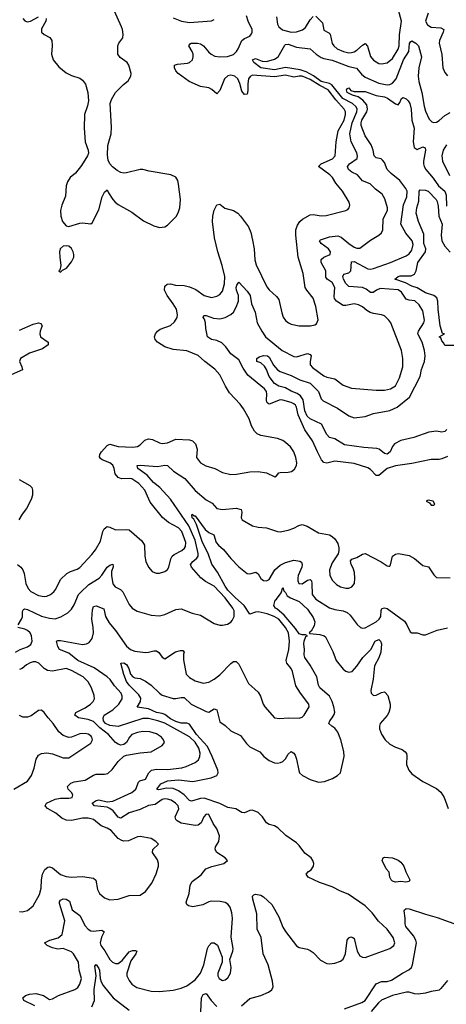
# Model space of a CAD drawing. Header units: inches. Extents: x 1682530 to 1839546, y 640742 to 791647.
# Tile 329 of 656: x 1716132 to 1719241, y 722022 to 729202. Entities that reach past the tile are written whole.
import ezdxf

# ---------------------------------------------------------------- set-up
doc = ezdxf.new("R2010")
doc.units = ezdxf.units.IN
doc.header["$MEASUREMENT"] = 0
doc.layers.add('B7712', color=7, linetype='Continuous')

msp = doc.modelspace()

# ---------------------------------------------------------------- linework, layer by layer
at = {"layer": 'B7712', "color": 5}
for points, elevation in [([(1716324.3, 729210), (1716323.2, 729190), (1716290, 729134.7), (1716290, 729116), (1716291.2, 729110), (1716310, 729092.9), (1716352.5, 729072.5), (1716366.4, 729050), (1716369, 729011), (1716362.6, 728950), (1716376.1, 728910), (1716417.9, 728857.9), (1716470, 728814.6), (1716510, 728794), (1716570, 728774.9), (1716590, 728761.1), (1716610.8, 728730.8), (1716628.7, 728671.3), (1716633.7, 728610), (1716626.1, 728573.9), (1716604.2, 728510), (1716602.6, 728410), (1716610, 728312), (1716630.6, 728250), (1716632.8, 728227.2), (1716627.3, 728210), (1716582.3, 728137.7), (1716538.6, 728081.5), (1716501, 728050), (1716479.8, 728020.2), (1716471, 727990), (1716465.1, 727914.9), (1716438.7, 727850), (1716430.4, 727810), (1716432.7, 727770), (1716443.8, 727730), (1716470, 727699.1), (1716490, 727694), (1716570, 727718.8), (1716590, 727721), (1716650, 727712), (1716660.4, 727719.6), (1716710, 727816), (1716732.3, 727910), (1716750, 727944.7), (1716770, 727962), (1716778.8, 727938.8), (1716810.6, 727890), (1716827.3, 727870), (1716850, 727853.4), (1716950, 727797), (1717035.4, 727735.4), (1717110, 727699.6), (1717150, 727685.7), (1717190, 727690.3), (1717210, 727702.4), (1717273.3, 727766.7), (1717287.6, 727792.4), (1717299.5, 727830), (1717303.9, 727890), (1717290, 728002), (1717283.5, 728030), (1717270, 728052.8), (1717234, 728070), (1717076.8, 728096.8), (1717030, 728109.6), (1717010, 728109.6), (1716910, 728084.5), (1716890, 728082), (1716870, 728087), (1716841.7, 728101.7), (1716807.9, 728127.9), (1716789.7, 728149.7), (1716777.1, 728177.1), (1716772.5, 728212.5), (1716775.2, 728284.8), (1716797.6, 728370), (1716801, 728419), (1716791.6, 728590), (1716801.4, 728618.5), (1716829.7, 728670.3), (1716889.4, 728730), (1716923.3, 728756.7), (1716942.9, 728790), (1716944.7, 728810), (1716928.3, 728870), (1716915.1, 728890), (1716865, 728925), (1716848.3, 728950), (1716848, 729012.1), (1716854.3, 729030), (1716883.4, 729070), (1716886.8, 729093.3), (1716882.1, 729130), (1716874.5, 729150), (1716809.9, 729290)], 620), ([(1716116.3, 725230), (1716139.3, 725210), (1716154, 725190), (1716163.6, 725163.6), (1716177.7, 725090), (1716194.1, 725054.1), (1716212.3, 725032.3), (1716270, 725002.7), (1716310, 724996.1), (1716330, 724998.7), (1716357.7, 725010), (1716381.4, 725030), (1716396.5, 725050), (1716430, 725119.3), (1716475.7, 725164.3), (1716501.1, 725178.9), (1716550, 725194.2), (1716570, 725207.3), (1716658.3, 725301.7), (1716683.9, 725336.1), (1716720.5, 725399.5), (1716738.6, 725470), (1716747.9, 725490), (1716770, 725505.2), (1716790, 725500.8), (1716830, 725482), (1716910, 725484.9), (1716930, 725481.5), (1717022.4, 725402.4), (1717042.3, 725370), (1717044, 725290), (1717051.7, 725251.7), (1717070.3, 725210.3), (1717097.6, 725177.6), (1717126.9, 725166.9), (1717150, 725166.7), (1717190, 725177), (1717208.6, 725191.4), (1717219.7, 725210), (1717232.8, 725270), (1717242.3, 725290), (1717256.9, 725303.1), (1717313.7, 725330), (1717333, 725347), (1717339.4, 725360.6), (1717341.9, 725390), (1717313.1, 725470), (1717290, 725496.5), (1717215.4, 725535.4), (1717171.9, 725571.9), (1717083, 725683), (1717043, 725770), (1717000.8, 725820.8), (1716950, 725853.3), (1716930, 725857.1), (1716873.9, 725853.9), (1716850, 725863.7), (1716828.4, 725890), (1716821, 725930), (1716810, 725952.4), (1716790, 725970.5), (1716731.9, 725991.9), (1716720.9, 726000.9), (1716713.8, 726013.8), (1716716.4, 726030), (1716727.2, 726050), (1716770, 726095.6), (1716790, 726105.5), (1716850, 726088.9), (1716955.6, 726084.4), (1716991.3, 726090), (1717010, 726101.2), (1717044.6, 726135.4), (1717070, 726145.3), (1717100.4, 726140.4), (1717150, 726115.9), (1717170, 726111.1), (1717210, 726116), (1717270, 726141.7), (1717370, 726138.5), (1717391.7, 726131.7), (1717413, 726110), (1717424.9, 726070), (1717420.3, 726010), (1717450, 725970.3), (1717489.3, 725949.3), (1717553.4, 725930), (1717610, 725900.2), (1717670, 725886.3), (1717712.2, 725887.8), (1717810, 725904.9), (1717870, 725906.4), (1717930, 725897.3), (1717991.5, 725868.5), (1718004.7, 725875.3), (1718022, 725898), (1718030, 725900.7), (1718090, 725901.1), (1718113.1, 725906.9), (1718135.7, 725924.3), (1718148.4, 725950), (1718150.8, 725970), (1718145, 726010), (1718129, 726050), (1718106.2, 726086.2), (1718070, 726119.8), (1718050, 726132.1), (1718010, 726146.9), (1717890, 726169.7), (1717862.9, 726182.9), (1717842.3, 726202.3), (1717820.4, 726240.4), (1717803.9, 726290), (1717763.5, 726363.5), (1717738.2, 726398.2), (1717661.6, 726481.6), (1717631.8, 726530), (1717591.1, 726611.1), (1717554.1, 726654.1), (1717481.3, 726710), (1717434, 726754), (1717350, 726787.5), (1717250, 726796.1), (1717190, 726816.4), (1717135.4, 726850), (1717118.9, 726870), (1717115.4, 726890), (1717121.3, 726910), (1717136.2, 726930), (1717155.9, 726944.1), (1717230, 726971.7), (1717260.9, 726999.1), (1717279.7, 727030), (1717282.8, 727050), (1717274.6, 727090), (1717251.4, 727130), (1717207.1, 727190), (1717188.4, 727230), (1717190, 727257.3), (1717205.7, 727274.3), (1717230, 727275.2), (1717266.8, 727266.8), (1717330, 727263.1), (1717370, 727254.3), (1717415.3, 727235.3), (1717477.6, 727190), (1717530, 727175), (1717570, 727184.9), (1717590, 727198.6), (1717610, 727223.1), (1717625.2, 727274.8), (1717626.3, 727330), (1717607.5, 727410), (1717575.2, 727510), (1717552, 727610), (1717538, 727730), (1717540.2, 727770), (1717550, 727813.4), (1717570, 727850.7), (1717590, 727856.3), (1717627.8, 727827.8), (1717690, 727809.1), (1717722, 727790), (1717741.7, 727770), (1717799.7, 727690), (1717817.1, 727650), (1717830, 727594), (1717840.2, 727530), (1717845.4, 727450), (1717855, 727415), (1717934.1, 727254.1), (1717951.2, 727231.2), (1718004, 727184), (1718021.4, 727161.4), (1718043.2, 727063.2), (1718053.6, 727033.6), (1718070, 727008), (1718090.3, 726990.3), (1718110, 726980.3), (1718169.1, 726969.1), (1718251.3, 726968.7), (1718283.3, 726976.7), (1718295.1, 726984.9), (1718307.2, 727012.8), (1718290.8, 727110), (1718270.9, 727170), (1718224, 727230), (1718213.5, 727250), (1718199.2, 727350), (1718162.5, 727470), (1718145, 727630), (1718145.3, 727670), (1718157, 727703), (1718174.6, 727730), (1718193.5, 727746.5), (1718250, 727777.6), (1718270, 727781.6), (1718330, 727771.2), (1718366.9, 727773.1), (1718508, 727810), (1718522.7, 727817.3), (1718534, 727830), (1718537.2, 727850), (1718532.3, 727870), (1718485.7, 727950), (1718435.6, 728010), (1718411.7, 728050), (1718392.4, 728070), (1718309.7, 728130), (1718328.6, 728150), (1718413, 728187), (1718430.4, 728209.6), (1718439.6, 728310), (1718454.4, 728390), (1718497.1, 728470), (1718507.7, 728510), (1718506, 728530), (1718497.1, 728550), (1718436.8, 728616.8), (1718380.3, 728690), (1718320.6, 728720.6), (1718250, 728764.5), (1718190, 728788.9), (1718169.8, 728790.2), (1718130, 728782.2), (1718070, 728797.2), (1717990, 728786), (1717830, 728797.3), (1717812.2, 728787.8), (1717800.7, 728770), (1717794.2, 728734.2), (1717794.8, 728685.2), (1717790, 728658.4), (1717770, 728656.4), (1717750, 728680.5), (1717736, 728736), (1717720.8, 728770), (1717699.9, 728790), (1717670, 728797.9), (1717648.2, 728791.8), (1717625.8, 728770), (1717590, 728685.6), (1717570, 728660.5), (1717532.5, 728692.5), (1717510, 728704.9), (1717450, 728714.5), (1717367.9, 728750), (1717287.8, 728810), (1717270, 728829.6), (1717259.6, 728850), (1717259.3, 728870), (1717282.4, 728877.6), (1717355, 728885), (1717370, 728890.3), (1717391.8, 728908.2), (1717397.6, 728930), (1717396.8, 728950), (1717389.8, 728970), (1717363.8, 729010), (1717373.4, 729026.6), (1717380.9, 729030), (1717429, 729031), (1717450, 729026.3), (1717471.4, 729011.4), (1717507.4, 728967.4), (1717527.5, 728950), (1717555.4, 728935.4), (1717590, 728930.4), (1717646, 728934), (1717690, 728948.7), (1717711.5, 728970), (1717723.8, 728990), (1717751.3, 729048.7), (1717770, 729064.2), (1717810, 729081.8), (1717822.7, 729097.3), (1717827.3, 729110), (1717825.5, 729130), (1717796.4, 729190), (1717785, 729230)], 580), ([(1716155.4, 729210), (1716170, 729192.3), (1716186.2, 729186.2), (1716210, 729189.7), (1716270, 729223.4)], 620), ([(1717250, 729214.2), (1717310.4, 729190), (1717370, 729181), (1717530, 729193.7), (1717550, 729203.8)], 620), ([(1718002.8, 729222.8), (1718011.6, 729170), (1718021.4, 729150), (1718048.7, 729128.7), (1718110, 729110.6), (1718150, 729112.8), (1718193.5, 729126.5), (1718215.7, 729144.3), (1718250, 729201.5), (1718270, 729225.2)], 580), ([(1718290, 729226.3), (1718338.7, 729178.7), (1718350, 729126.3), (1718386.1, 729106.1), (1718395.7, 729095.8), (1718410, 729028.7), (1718421.2, 729010), (1718446.5, 728990), (1718491.5, 728968.5), (1718530, 728960.5), (1718550, 728961.9), (1718570, 728967.5), (1718590, 728980.1), (1718630, 729016.3), (1718650, 729027.9), (1718668.2, 729008.2), (1718690, 728933.4), (1718710, 728907.1), (1718750, 728882.3), (1718770, 728878.5), (1718810, 728885.8), (1718850, 728917.8), (1718890, 728986.2), (1718897.4, 729010), (1718901.4, 729090), (1718914.6, 729190), (1718893.4, 729270)], 580), ([(1719110.1, 729250), (1719090.3, 729190), (1719103.5, 729163.5), (1719130, 729147.5), (1719202, 729142), (1719222.3, 729130), (1719218.5, 729110), (1719192.5, 729050), (1719189.4, 729029.4), (1719207.7, 728947.7), (1719216.5, 728850), (1719230, 728816.3), (1719251.3, 728791.3)], 580), ([(1719250, 726017.3), (1719210, 725999.3), (1719190, 725995.8), (1719130, 725995.4), (1718990, 725964.5), (1718870, 725949.2), (1718810, 725929.1), (1718750, 725878), (1718730, 725878.9), (1718690, 725922.2), (1718670, 725935), (1718570, 725966.1), (1718430, 725981.3), (1718370, 725968.3), (1718350, 725972.8), (1718333, 725993), (1718301.8, 726050), (1718267.2, 726130), (1718211.4, 726211.4), (1718161.3, 726321.3), (1718150, 726375.1), (1718142.5, 726390), (1718130, 726401.7), (1718111.1, 726410), (1718050, 726427.9), (1718030, 726429.2), (1717950, 726397.6), (1717942.5, 726402.5), (1717933.9, 726413.9), (1717931, 726430), (1717934, 726470), (1717929.8, 726490), (1717915.3, 726510), (1717795.9, 726610), (1717761, 726661), (1717730, 726722.4), (1717670, 726764.8), (1717635.2, 726815.2), (1717605.4, 726845.4), (1717570, 726862.4), (1717529.6, 726870), (1717500.3, 726890), (1717488.6, 726950), (1717487.1, 726990), (1717478.3, 727018.3), (1717469.7, 727030), (1717475.3, 727044.7), (1717490, 727044.9), (1717545.1, 727025.1), (1717590, 727019.7), (1717630, 727030.2), (1717670, 727051.3), (1717690, 727069.1), (1717710, 727104.6), (1717726.4, 727150), (1717727.8, 727190), (1717712.5, 727230), (1717710.9, 727249.1), (1717715.2, 727264.8), (1717730, 727288), (1717790, 727222.7), (1717811.4, 727191.4), (1717821.7, 727130), (1717847.8, 727070), (1717863.2, 726990), (1717896, 726930), (1717923.8, 726890), (1718043.9, 726790), (1718130, 726745.1), (1718150, 726743.5), (1718230, 726766.8), (1718250, 726760.3), (1718256.3, 726750), (1718249.3, 726709.3), (1718250, 726684.9), (1718265.6, 726665.6), (1718350, 726603.5), (1718370, 726595.2), (1718430, 726582.7), (1718490, 726536.5), (1718550, 726514.6), (1718730, 726500.2), (1718790, 726500.7), (1718834, 726510), (1718870, 726531.7), (1718899.8, 726590), (1718924.6, 726670), (1718925.5, 726730), (1718914.4, 726790), (1718836.9, 726990), (1718823.6, 727010), (1718790, 727041.6), (1718769.7, 727049.7), (1718710, 727058.5), (1718686.6, 727066.6), (1718661.2, 727081.2), (1718630, 727108.4), (1718602, 727122), (1718570, 727130.8), (1718510, 727116.8), (1718490, 727118.5), (1718441.6, 727150), (1718427.4, 727167.4), (1718424.3, 727184.3), (1718429.9, 727250), (1718410, 727284.4), (1718373.1, 727310), (1718364.3, 727324.3), (1718363.4, 727370), (1718329.8, 727430.2), (1718330, 727453.1), (1718349.3, 727470.7), (1718395.1, 727490), (1718398.2, 727510), (1718382.4, 727530), (1718328.7, 727570), (1718317.4, 727590), (1718323.9, 727596.1), (1718390, 727618.1), (1718450, 727624.7), (1718474.8, 727614.8), (1718530, 727568.9), (1718570, 727542.3), (1718590, 727534.7), (1718610, 727536.1), (1718690, 727594.3), (1718750.8, 727629.2), (1718770, 727648.2), (1718779.2, 727670), (1718782.4, 727750), (1718813.1, 727810), (1718812.7, 727830), (1718794.2, 727894.2), (1718773, 727930), (1718725.1, 727965.1), (1718685.5, 728005.5), (1718630, 728026), (1718593.7, 728070), (1718552, 728090), (1718529.8, 728110), (1718521.2, 728130), (1718536.5, 728150), (1718590.8, 728189.2), (1718594.3, 728205.8), (1718590.4, 728230.4), (1718547.7, 728310), (1718539, 728370), (1718555.7, 728450), (1718589.9, 728530), (1718591.8, 728550), (1718585, 728565), (1718557.1, 728590), (1718487.5, 728627.5), (1718406.9, 728726.9), (1718390, 728736.4), (1718330, 728751.4), (1718273.3, 728793.3), (1718221.1, 728821.1), (1718175.1, 728835.1), (1718070, 728853.4), (1717990, 728836.9), (1717890, 728849.5), (1717839, 728890), (1717828, 728910), (1717850, 728918), (1717899.8, 728899.8), (1717930, 728895.5), (1717990, 728913.4), (1718016, 728930), (1718063.8, 729016.2), (1718070, 729020.9), (1718090, 729022.7), (1718150, 729001.7), (1718250, 728990.2), (1718294, 728950), (1718330, 728926.1), (1718350, 728918.1), (1718410, 728907.3), (1718530, 728861.3), (1718588.1, 728848.1), (1718623.8, 728803.8), (1718650, 728783.2), (1718750, 728738.4), (1718810, 728725.6), (1718830, 728728.7), (1718850, 728739.8), (1718875.8, 728770), (1718930, 728908.7), (1718969, 728970), (1718973.2, 729026.8), (1718980.2, 729039.8), (1718990, 729046.5), (1719018.3, 729030), (1719039.8, 729010), (1719059.6, 728930), (1719041.5, 728850), (1719037.2, 728790), (1719041.1, 728750), (1719062.5, 728670), (1719079.2, 728570), (1719090, 728534.4), (1719116.5, 728476.5), (1719137.1, 728457.1), (1719150, 728452.4), (1719170, 728455), (1719190, 728466.5), (1719230, 728502.3), (1719270, 728524)], 560), ([(1719246.5, 726213.5), (1719230, 726198), (1719210, 726192.8), (1719170, 726200.3), (1719115, 726195), (1719004.4, 726155.6), (1718910, 726132.8), (1718863.5, 726110), (1718848.6, 726090), (1718831.6, 726050), (1718810, 726033.6), (1718790, 726037.2), (1718753.1, 726070), (1718735.7, 726075.7), (1718641.1, 726081.1), (1718500.6, 726100.6), (1718430, 726146.5), (1718390, 726155.8), (1718370, 726177.3), (1718331.8, 726251.8), (1718250, 726291.9), (1718227.9, 726310), (1718209.5, 726350), (1718198.4, 726430), (1718179.2, 726459.2), (1718155.3, 726475.3), (1718110, 726493), (1718070, 726518.2), (1718021, 726530), (1717990, 726549.9), (1717950, 726599.2), (1717930.6, 726650.6), (1717915.8, 726675.8), (1717890, 726698.5), (1717861.2, 726710), (1717859.6, 726730), (1717877.4, 726742.6), (1717910, 726754.1), (1717937.4, 726750), (1717950, 726741.2), (1717982.8, 726682.8), (1718010, 726649), (1718030, 726636.5), (1718110, 726607.6), (1718174.6, 726574.6), (1718250, 726551), (1718309, 726490), (1718330, 726437.6), (1718343.3, 726423.3), (1718448.4, 726368.4), (1718530, 726313.4), (1718570, 726299.6), (1718650, 726307.8), (1718710, 726330.8), (1718830, 726351.9), (1718884.1, 726375.9), (1718973.8, 726450), (1719050, 726600.3), (1719060.1, 726650), (1719082.7, 726710), (1719087.3, 726750), (1719083.5, 726790), (1719066, 726850), (1719034.3, 726910), (1719038.7, 726930), (1719078.2, 726990), (1719082, 727010), (1719070, 727078), (1719042.8, 727122.8), (1719011, 727151), (1718970, 727156.7), (1718950, 727164.3), (1718913.8, 727213.8), (1718890, 727231.1), (1718759.5, 727240.5), (1718731.8, 727230), (1718708.6, 727211.4), (1718690, 727213), (1718656.9, 727236.9), (1718630, 727248), (1718530, 727255.2), (1718510, 727277.3), (1718491.8, 727310), (1718486.5, 727330), (1718494.3, 727345.7), (1718530, 727355.8), (1718546.2, 727370), (1718550, 727434.9), (1718570, 727437.4), (1718670, 727385.1), (1718690, 727382.9), (1718710, 727386.8), (1718835.6, 727430), (1718950, 727478.5), (1718970, 727494), (1718990, 727522), (1718998.8, 727561.2), (1718993.3, 727590), (1718945.3, 727645.3), (1718910.5, 727710), (1718929.2, 727850.8), (1718953.1, 727910), (1718955.2, 727950), (1718946.5, 727970), (1718903.6, 728030), (1718840.3, 728080.3), (1718810.5, 728110), (1718790, 728159.8), (1718777.5, 728177.5), (1718766.5, 728186.5), (1718730, 728194.5), (1718714.5, 728210), (1718707.9, 728250), (1718694.7, 728290), (1718650, 728354), (1718619.9, 728430), (1718619.9, 728450), (1718626.3, 728470), (1718661.1, 728530), (1718665.9, 728550), (1718661.3, 728581.3), (1718633.8, 728613.8), (1718598.4, 728638.4), (1718557.2, 728650), (1718518.5, 728670), (1718513.2, 728690), (1718520.7, 728699.3), (1718530, 728704), (1718546.3, 728686.3), (1718570, 728676.9), (1718650, 728676.9), (1718730, 728648.1), (1718790, 728639.3), (1718813.7, 728630), (1718870, 728587.3), (1718890, 728580.3), (1718903.3, 728596.7), (1718914, 728626), (1718926.2, 728633.8), (1718950, 728624.7), (1718963.9, 728610), (1718975.1, 728590), (1718986.1, 728550), (1718989.2, 728470), (1719008.4, 728410), (1719000.1, 728310), (1719007.2, 728270), (1719030, 728255.8), (1719070, 728274.7), (1719087.3, 728267.3), (1719090, 728249), (1719075.9, 728170), (1719075.3, 728150), (1719081, 728130), (1719092.1, 728110), (1719146.3, 728046.3), (1719185, 727990), (1719231.7, 727950), (1719241.2, 727921.2), (1719242.8, 727842.8)], 540), ([(1719243, 728290), (1719219.8, 728250), (1719209.4, 728210), (1719212.6, 728170), (1719265.7, 728065.7)], 560), ([(1719310, 726826), (1719230, 726826), (1719224.1, 726844.1), (1719210, 726859), (1719200.9, 726880.9), (1719189.7, 726890), (1719228, 726910), (1719213.8, 726913.8), (1719196.4, 726970), (1719182.3, 727090), (1719179.9, 727150), (1719172.8, 727172.8), (1719150.8, 727190), (1719090, 727210.9), (1719030, 727246.2), (1718990, 727257.6), (1718943.4, 727283.4), (1718866, 727310), (1718889.7, 727330), (1718905.6, 727334.4), (1718985.2, 727334.8), (1719010, 727346.3), (1719021.9, 727370), (1719034.3, 727430), (1719090.7, 727510), (1719091.8, 727530), (1719078.6, 727570), (1719077.1, 727637.1), (1719037.8, 727730), (1719022.7, 727790), (1719027, 727830), (1719041.7, 727878.3), (1719043.1, 727950), (1719050, 727962), (1719090, 727958.5), (1719110, 727950.2), (1719166.9, 727890), (1719175.5, 727875.5), (1719182.5, 727842.5), (1719186.8, 727770), (1719212.2, 727710), (1719204.6, 727630), (1719209, 727590), (1719229.6, 727549.6), (1719270, 727505.3)], 520), ([(1716130, 726936.6), (1716230, 726981.9), (1716270, 726990.8), (1716286.9, 726986.9), (1716295, 726970), (1716280.7, 726930), (1716278, 726910), (1716283.5, 726890), (1716339.6, 726850), (1716340.3, 726830), (1716297.5, 726802.5), (1716203.6, 726770), (1716138.3, 726730), (1716130.2, 726710), (1716147.6, 726670), (1716152.2, 726647.8), (1716068.6, 726611.4)], 580), ([(1716121.5, 724790), (1716145.6, 724830), (1716151.5, 724848.5), (1716153.1, 724886.9), (1716159.7, 724900.3), (1716170, 724906.3), (1716190, 724901.5), (1716290, 724851.6), (1716350, 724837.4), (1716390, 724832.3), (1716431.6, 724848.4), (1716483, 724877), (1716510, 724902.4), (1716530, 724934), (1716561.7, 725010), (1716574.5, 725025.5), (1716636.7, 725083.3), (1716710.4, 725129.6), (1716729.9, 725150.1), (1716770, 725208.9), (1716790, 725225.3), (1716810, 725230.4), (1716812.4, 725212.4), (1716802.2, 725177.8), (1716800.1, 725150), (1716810, 725089), (1716826.9, 725066.9), (1716865.9, 725045.9), (1716883.1, 725030), (1716930, 724938), (1716951.5, 724911.5), (1716987.7, 724887.7), (1717090, 724860.3), (1717150, 724854.9), (1717190, 724865.3), (1717270, 724900.9), (1717310, 724905.2), (1717390, 724874.9), (1717450, 724858.7), (1717550, 724799.5), (1717590, 724787), (1717610, 724785.7), (1717646.9, 724793.1), (1717670, 724808), (1717679.8, 724820.2), (1717694.2, 724850), (1717694.2, 724890), (1717684.6, 724910), (1717630, 724986.9), (1717550, 725071.2), (1717486.1, 725106.1), (1717451.9, 725131.9), (1717384.9, 725210), (1717377.8, 725230), (1717393.3, 725250), (1717424, 725276), (1717432.3, 725290), (1717434, 725310), (1717410, 725406.1), (1717365.2, 725510), (1717230, 725704.4), (1717152.9, 725790), (1717108.1, 725828.1), (1717061.2, 725881.2), (1716994, 725930), (1716987, 725950), (1717010, 725952.6), (1717137, 725943), (1717190, 725952.3), (1717210, 725950.3), (1717252.4, 725910), (1717335.7, 725855.7), (1717410, 725767.5), (1717490, 725701.3), (1717535.5, 725675.5), (1717570, 725637.6), (1717609, 725629), (1717710, 725639.6), (1717746.8, 725630), (1717750.4, 725610), (1717746.4, 725570), (1717754.4, 725554.4), (1717830, 725510.6), (1717870, 725501.6), (1717930, 725497.6), (1718010, 725470.4), (1718030, 725468.4), (1718090, 725479.5), (1718130, 725493.7), (1718166.2, 725513.8), (1718190, 725519.6), (1718228.5, 725508.5), (1718310, 725459.6), (1718390, 725444.9), (1718410, 725433.4), (1718430, 725416.3), (1718450, 725382.8), (1718458.7, 725350), (1718458.4, 725330), (1718452.3, 725307.7), (1718410, 725240.7), (1718397.5, 725210), (1718390.9, 725189.1), (1718392.4, 725150), (1718411.9, 725111.9), (1718442, 725082), (1718470, 725065.9), (1718510, 725056.8), (1718530, 725057.6), (1718554, 725066), (1718571.3, 725090), (1718574.9, 725130), (1718571.4, 725171.4), (1718563.5, 725203.5), (1718547.8, 725230), (1718543.7, 725256.3), (1718552.5, 725267.5), (1718590, 725280.5), (1718630, 725305.5), (1718649.7, 725310.3), (1718767.5, 725247.5), (1718810, 725218.8), (1718822, 725218), (1718830, 725218), (1718834.5, 725225.5), (1718849.4, 725290), (1718870, 725304.9), (1718891.9, 725308.1), (1718970, 725294.6), (1719010, 725271.7), (1719070, 725221.6), (1719111.7, 725211.7), (1719150, 725153.4), (1719170, 725134.9), (1719270, 725130.7)], 560), ([(1716129.2, 725850), (1716206.1, 725806.1), (1716219.6, 725790), (1716226, 725770), (1716225.5, 725734.5), (1716216, 725704), (1716181.7, 725638.3), (1716150, 725597), (1716125.1, 725554.9)], 580), ([(1716241.7, 722010), (1716162.9, 722050), (1716154.5, 722070), (1716174.3, 722085.7), (1716203.3, 722096.7), (1716250, 722099.8), (1716305.6, 722085.6), (1716350, 722057.6), (1716370, 722062.3), (1716414.1, 722085.9), (1716534.5, 722130), (1716555.7, 722144.3), (1716571.4, 722168.6), (1716581.8, 722210), (1716565.3, 722270), (1716559.9, 722330), (1716524.7, 722390), (1716510, 722404.1), (1716450, 722429.8), (1716410, 722425), (1716370, 722433.4), (1716333, 722450), (1716311.8, 722470), (1716350.6, 722489.4), (1716412.4, 722507.6), (1716441.5, 722530), (1716461.6, 722630), (1716422.5, 722757.5), (1716423.1, 722770), (1716430, 722780.3), (1716450, 722790.2), (1716470, 722789.2), (1716493.8, 722773.8), (1716515.3, 722710), (1716570.6, 722670.6), (1716610, 722594.9), (1716630, 722571.1), (1716650, 722558.7), (1716670, 722556.1), (1716730, 722563.6), (1716748.5, 722550), (1716727.8, 722512.2), (1716717.5, 722470), (1716723.6, 722450), (1716752, 722412), (1716787.8, 722350), (1716808.9, 722328.9), (1716830, 722319.2), (1716850, 722320.8), (1716879.3, 722340.7), (1716930, 722404.4), (1716954.4, 722414.4), (1716975.1, 722415.1), (1716986.8, 722410), (1716978.9, 722390), (1716940.9, 722339.1), (1716912.2, 722250), (1716912.8, 722230), (1716930, 722194.9), (1716950, 722168.7), (1716984.7, 722144.7), (1717090, 722119), (1717150, 722115.8), (1717250, 722125.2), (1717310, 722140.9), (1717350, 722157.7), (1717410, 722200.7), (1717450, 722248.2), (1717474.6, 722310), (1717501.8, 722430), (1717510, 722448.5), (1717530, 722470.3), (1717550, 722471.6), (1717573.6, 722453.6), (1717606.9, 722366.9), (1717607, 722330), (1717576.5, 722250), (1717575.8, 722230), (1717586.3, 722210), (1717610, 722196.9), (1717630, 722199.6), (1717650, 722215.8), (1717667.4, 722250), (1717673.3, 722290), (1717663.6, 722350), (1717685.1, 722410), (1717687.3, 722430), (1717672.9, 722512.9), (1717682.6, 722650), (1717678.5, 722690), (1717666.9, 722730), (1717650, 722751.2), (1717630, 722764), (1717593, 722773), (1717530, 722773.3), (1717510, 722768.4), (1717468, 722748), (1717392.8, 722732.8), (1717361.3, 722741.3), (1717349.6, 722750), (1717346.5, 722766.5), (1717367.1, 722830), (1717375.1, 722890), (1717390, 722917), (1717454.7, 722965.3), (1717489.8, 723010.2), (1717532.9, 723027.1), (1717619.3, 723050), (1717647, 723070), (1717629.6, 723090), (1717569.6, 723130), (1717556.2, 723150), (1717559.5, 723170), (1717583.7, 723210), (1717589.3, 723250), (1717570, 723302), (1717541.3, 723341.3), (1717510, 723406), (1717490, 723409.3), (1717473.4, 723390), (1717455.2, 723344.8), (1717432.6, 723327.4), (1717410, 723324.8), (1717310, 723343), (1717279.4, 723359.4), (1717269.8, 723370), (1717264.8, 723390), (1717291.7, 723448.3), (1717286.2, 723470), (1717268.6, 723490), (1717235.1, 723510), (1717210, 723519), (1717190, 723521.6), (1717170, 723516.7), (1717119.8, 723480.2), (1717070, 723472.2), (1717010, 723442.2), (1716930, 723419.3), (1716870, 723379.1), (1716850, 723387.5), (1716812.2, 723432.2), (1716790, 723449), (1716770, 723458.6), (1716677.6, 723470), (1716659.7, 723490), (1716690, 723509.1), (1716710, 723513.9), (1716770, 723499.6), (1716810, 723502.6), (1716950, 723566.8), (1716977.7, 723590), (1716998.1, 723641.9), (1717008.2, 723651.8), (1717050, 723663.8), (1717072.8, 723710), (1717091.8, 723728.2), (1717130, 723735.8), (1717210, 723734.9), (1717313.5, 723746.5), (1717344.5, 723755.5), (1717410, 723785), (1717435.6, 723804.4), (1717446.1, 723830), (1717446.8, 723853.1), (1717436.7, 723890), (1717410, 723934.2), (1717370, 723973.3), (1717190, 724071.3), (1717138.5, 724090), (1717070, 724106.2), (1717030, 724105.2), (1716850, 724048.4), (1716790, 724056), (1716756.4, 724070), (1716743.6, 724090), (1716741.2, 724110), (1716746.5, 724130), (1716810, 724170.1), (1716854.9, 724210), (1716879.1, 724250), (1716879.8, 724270), (1716870.6, 724290), (1716823.6, 724343.6), (1716790.7, 724390.7), (1716769.8, 724410), (1716675, 724475), (1716555, 724530), (1716490, 724582.7), (1716421.5, 724610), (1716409.1, 724630), (1716399.5, 724670), (1716410, 724674.7), (1716430, 724674.2), (1716590, 724645.7), (1716618, 724650), (1716638.7, 724661.3), (1716660.4, 724690), (1716669.8, 724730), (1716668.7, 724770), (1716656.8, 724830), (1716662.2, 724897.8), (1716670, 724923), (1716690, 724927), (1716745.9, 724905.9), (1716758.4, 724850), (1716783.8, 724803.8), (1716830, 724748.3), (1716910, 724634.6), (1716938.7, 724610), (1716970, 724598), (1717050, 724588.5), (1717070.6, 724589.4), (1717110, 724600.2), (1717130, 724598.9), (1717146.3, 724586.3), (1717170, 724553), (1717190, 724542), (1717266.6, 724593.4), (1717303.1, 724603.1), (1717322, 724602), (1717330.3, 724590.3), (1717325.7, 724574.3), (1717325.6, 724534.4), (1717346.5, 724430), (1717370, 724404.9), (1717410, 724380.3), (1717470, 724364.9), (1717510, 724372.2), (1717550, 724391.8), (1717590, 724424.9), (1717670, 724506.5), (1717690, 724520.9), (1717710, 724520.9), (1717730, 724502), (1717800.5, 724360.5), (1717870, 724298), (1717886.7, 724270), (1717907.2, 724210), (1717919.5, 724190), (1717990, 724110.3), (1718025.1, 724105.1), (1718091.5, 724111.5), (1718170, 724108.4), (1718190, 724115.5), (1718206.6, 724130), (1718240.7, 724190), (1718238.4, 724210), (1718178.3, 724290), (1718145.5, 724345.5), (1718119.8, 724450), (1718109.8, 724470), (1718078.6, 724510), (1718074, 724530), (1718093.6, 724610), (1718098.9, 724670), (1718091.5, 724730), (1718070.6, 724770), (1718020.6, 724830), (1717985.9, 724850), (1717935.5, 724870), (1717870, 724884.7), (1717850, 724882.1), (1717810, 724865.8), (1717768.1, 724930), (1717704.9, 724984.9), (1717650, 725041.7), (1717629.9, 725070), (1717574.3, 725174.3), (1717532.1, 725232.1), (1717506.5, 725310), (1717463.3, 725390), (1717420.3, 725520.3), (1717400.3, 725560.3), (1717389.5, 725570), (1717386.5, 725590), (1717390, 725596.5), (1717403.6, 725583.6), (1717410, 725583.6), (1717484, 725484), (1717510, 725462), (1717546.1, 725446.1), (1717564.6, 725390), (1717580.2, 725370), (1717618, 725338), (1717670, 725273.5), (1717730, 725212), (1717790, 725162.8), (1717810, 725160.2), (1717852.1, 725172.1), (1717870, 725162), (1717890, 725127.4), (1717910, 725112.9), (1717930, 725110.3), (1717950, 725118.9), (1717992.3, 725190), (1718030, 725224.9), (1718070, 725242.6), (1718130, 725259.8), (1718174.5, 725254.5), (1718186.6, 725246.6), (1718191.6, 725230), (1718188.8, 725210), (1718162.2, 725150), (1718158.7, 725130), (1718159.3, 725110), (1718167.7, 725090), (1718190, 725088), (1718230, 725113.7), (1718250, 725120.8), (1718258, 725110), (1718262.4, 725090), (1718264.4, 725010), (1718290, 724975.2), (1718390, 724913.1), (1718430, 724900.9), (1718490, 724891.5), (1718518.2, 724878.2), (1718540, 724860), (1718592.1, 724792.1), (1718616.3, 724770), (1718630, 724764), (1718650, 724766.4), (1718730.9, 724810), (1718752.9, 724830), (1718764.1, 724850), (1718766.3, 724893.7), (1718771.5, 724908.5), (1718790, 724912.9), (1718810, 724907.7), (1718935.7, 724815.7), (1718954.3, 724790), (1718978.8, 724738.8), (1718990, 724730.8), (1719030, 724730.6), (1719070, 724716.3), (1719090, 724716.3), (1719174, 724750), (1719250, 724768)], 540), ([(1717749, 722011), (1717810, 722063.8), (1717890, 722086), (1717945.1, 722110), (1717970, 722128.9), (1717978.9, 722150), (1717974.5, 722190), (1717942.4, 722310), (1717907, 722390), (1717891.8, 722510), (1717863.9, 722570), (1717860.9, 722680.9), (1717831.2, 722790), (1717829.7, 722810), (1717838.4, 722821.6), (1717850, 722826.4), (1717890, 722817.3), (1717910, 722806.2), (1717970.2, 722750), (1718019.7, 722659.7), (1718050, 722585.2), (1718070, 722552.7), (1718150, 722448.7), (1718170, 722435.6), (1718230, 722424), (1718250, 722415.2), (1718270, 722400.3), (1718324.2, 722344.2), (1718370, 722319.2), (1718390, 722316.5), (1718430, 722322.7), (1718470, 722337.7), (1718490, 722351.3), (1718507.7, 722390), (1718518.6, 722490), (1718530, 722507.7), (1718546.2, 722513.8), (1718561.3, 722510), (1718570, 722501.3), (1718592.3, 722410), (1718610, 722376.5), (1718630, 722364.8), (1718650, 722364.4), (1718670, 722370.1), (1718830.8, 722429.2), (1718859.8, 722450), (1718866.5, 722470), (1718853.2, 722510), (1718810, 722569.8), (1718747.2, 722627.2), (1718702.1, 722690), (1718650, 722740.5), (1718525.3, 722825.3), (1718470, 722846.5), (1718410, 722879.7), (1718316.4, 722910), (1718235.6, 722950), (1718219.5, 722970), (1718238, 722990), (1718257.4, 723002.6), (1718274.5, 723030), (1718275.6, 723050), (1718269.8, 723069.8), (1718255.4, 723090), (1718210, 723124), (1718170, 723179.8), (1718150, 723200.2), (1718072, 723252), (1718014, 723310), (1717990, 723324.1), (1717950, 723332.7), (1717930, 723345.7), (1717902.8, 723390), (1717870, 723420.8), (1717830, 723438.2), (1717810, 723435.3), (1717770, 723417.2), (1717750, 723419.8), (1717708.2, 723448.2), (1717650, 723456), (1717590, 723486.6), (1717475.8, 723524.2), (1717450, 723523.7), (1717384.1, 723504.1), (1717370, 723508.1), (1717330, 723548.4), (1717290, 723578.2), (1717250, 723596.4), (1717202.4, 723597.5), (1717146, 723586), (1717132.7, 723590), (1717159.8, 723630), (1717208.9, 723651.1), (1717290, 723659.2), (1717393.3, 723646.7), (1717527, 723673), (1717569, 723691), (1717577.4, 723710), (1717575.4, 723730), (1717536, 723830), (1717501.8, 723901.8), (1717420.5, 723990), (1717370, 724064.2), (1717350, 724071.3), (1717310, 724072.7), (1717270, 724083.8), (1717230, 724103.8), (1717190, 724134.9), (1717170, 724143.6), (1717130, 724150.7), (1717070, 724176.7), (1716989, 724189), (1717012.8, 724230), (1717014.1, 724254.1), (1716999.4, 724279.4), (1716929.9, 724350), (1716910, 724376), (1716890, 724426.6), (1716869.7, 724510.3), (1716890, 724512.4), (1716910, 724500.3), (1716927.4, 724470), (1716940.3, 724430), (1716957.6, 724410), (1716970, 724402), (1717010, 724397.3), (1717050, 724377.4), (1717091, 724350), (1717150, 724290.2), (1717170, 724276.6), (1717250, 724253.1), (1717270, 724251.6), (1717310, 724260.2), (1717330, 724259.6), (1717382.3, 724210), (1717490, 724156.6), (1717510, 724151.8), (1717550, 724177.3), (1717569.2, 724169.2), (1717590, 724081.5), (1717630, 724054.5), (1717670, 724016.3), (1717741.3, 723981.3), (1717784.4, 723924.4), (1717810, 723898.9), (1717882, 723862), (1717911.5, 723830), (1717950, 723800.2), (1717990, 723783.5), (1718010, 723781.6), (1718034, 723786), (1718050, 723792.9), (1718068.5, 723811.5), (1718090, 723847.2), (1718110, 723864.6), (1718130, 723854.3), (1718138.7, 723838.7), (1718150.1, 723810), (1718165.8, 723725.8), (1718172.6, 723710), (1718192.2, 723690), (1718250, 723660.2), (1718310, 723642.4), (1718354.3, 723645.7), (1718411.7, 723668.3), (1718449.5, 723690), (1718471.5, 723710), (1718496.9, 723830), (1718493.8, 723866.2), (1718473.5, 723950), (1718450, 724006.6), (1718430, 724036.3), (1718406.4, 724050), (1718386.2, 724070), (1718391.9, 724090), (1718410, 724110.1), (1718424, 724136), (1718428.1, 724151.9), (1718422.5, 724190), (1718409.9, 724230), (1718390, 724268.7), (1718318.5, 724330), (1718309.5, 724350), (1718298.9, 724410), (1718250, 724495), (1718209.2, 724550), (1718205.3, 724570), (1718208.4, 724610), (1718202.8, 724650), (1718205.3, 724670), (1718216.4, 724703.6), (1718229.3, 724710), (1718215.4, 724715.4), (1718190, 724715), (1718170, 724724), (1718142.9, 724762.9), (1718060.4, 724860.4), (1718006.8, 724906.7), (1717997, 724910), (1717984, 724930), (1717994, 724970), (1718004.2, 724975.8), (1718037.6, 725022.4), (1718050, 725062), (1718057.2, 725037.2), (1718070, 725025.5), (1718081.6, 725001.6), (1718106.4, 724986.4), (1718170, 724959.8), (1718230, 724903), (1718270, 724841.8), (1718283.9, 724810), (1718279, 724781), (1718256.2, 724743.8), (1718242.4, 724730), (1718245.7, 724725.7), (1718319.1, 724719.1), (1718350.1, 724710.1), (1718361.3, 724701.3), (1718413.9, 724593.9), (1718437.8, 724530), (1718490, 724466.4), (1718510, 724450.2), (1718530, 724442.8), (1718555.1, 724450), (1718590, 724488.1), (1718632.7, 724550), (1718691.8, 724608.2), (1718724.1, 724670), (1718750, 724681.4), (1718761.4, 724670), (1718769, 724650), (1718764.6, 724590), (1718750.9, 724549.1), (1718718.6, 724490), (1718707.3, 724392.7), (1718690.4, 724310), (1718694.9, 724290), (1718710, 724274.9), (1718730, 724275.3), (1718770, 724295.8), (1718790, 724300.4), (1718796.9, 724296.9), (1718814.1, 724274.1), (1718831.3, 724211.3), (1718832.7, 724187.3), (1718823.6, 724150), (1718810, 724127.6), (1718760.4, 724070), (1718754, 724050), (1718755.3, 724030), (1718768.3, 723991.7), (1718795.3, 723950), (1718830, 723918.7), (1718870, 723896.5), (1718919.5, 723879.5), (1718942.5, 723862.5), (1718950.4, 723850), (1718953.4, 723833.4), (1718952.4, 723770), (1718968.4, 723730), (1718990, 723703), (1719070, 723647), (1719170, 723596.5), (1719201.1, 723570), (1719224.9, 723530), (1719254, 723450)], 520), ([(1716102.6, 724590), (1716135.6, 724610), (1716190, 724628.8), (1716213.3, 724646.7), (1716222.7, 724670), (1716216.9, 724710), (1716207.4, 724730), (1716190, 724749), (1716170, 724758.1), (1716119.5, 724770)], 560), ([(1716130, 722699.5), (1716150, 722697.4), (1716190, 722705.3), (1716230, 722739.3), (1716277, 722823), (1716289, 722870), (1716290.6, 722930), (1716298.2, 722970), (1716314, 723006), (1716336.8, 723023.2), (1716350, 723025.2), (1716370, 723017.7), (1716430, 722969), (1716470, 722954), (1716510, 722950.2), (1716590, 722954.9), (1716670, 722943.1), (1716687.1, 722927.1), (1716699.7, 722859.7), (1716713.4, 722830), (1716750, 722798), (1716790, 722784.2), (1716848.9, 722788.9), (1716930, 722814.9), (1717010, 722817.1), (1717050, 722843.8), (1717094.1, 722905.9), (1717126.4, 722973.6), (1717143.8, 723030), (1717144.2, 723050), (1717135.3, 723075.3), (1717099.5, 723130), (1717101.2, 723150), (1717142.7, 723190), (1717124.5, 723210), (1717090, 723232.3), (1717010, 723244.8), (1716990, 723242.3), (1716925.3, 723214.7), (1716890, 723212.5), (1716876.5, 723216.5), (1716849.8, 723230), (1716799.7, 723290), (1716770, 723307.1), (1716724.7, 723324.7), (1716670, 723370.5), (1716630, 723379.9), (1716590, 723379.9), (1716510, 723362.5), (1716470, 723364.2), (1716438.8, 723378.8), (1716395.8, 723415.8), (1716334.5, 723450), (1716317.2, 723470), (1716327.3, 723490), (1716390, 723517), (1716430, 723524.2), (1716490, 723524.1), (1716513.3, 723530), (1716519.8, 723550), (1716510, 723566.9), (1716484.7, 723590), (1716479.7, 723610), (1716505.1, 723634.9), (1716530, 723644.7), (1716610, 723657.1), (1716670, 723692.9), (1716690, 723699.6), (1716750, 723700.3), (1716773.9, 723706.1), (1716806.9, 723733.1), (1716850, 723793), (1716890, 723830.5), (1716910, 723838.4), (1717010, 723855.8), (1717090, 723863.2), (1717169.5, 723910), (1717186.6, 723930), (1717179.6, 723950), (1717165.1, 723970), (1717130, 723994), (1717081.2, 724010), (1717030, 724012.1), (1716990, 724005), (1716950.3, 723990), (1716932.4, 723970), (1716910, 723931.5), (1716890, 723915.4), (1716870, 723912.3), (1716850, 723918), (1716830, 723930.9), (1716778.4, 723990), (1716717.2, 724037.2), (1716670, 724083.9), (1716630, 724099.2), (1716559.6, 724110), (1716533.1, 724130), (1716540.4, 724150), (1716610, 724183.1), (1716648.3, 724210), (1716667.3, 724230), (1716676.2, 724250), (1716674.8, 724274.8), (1716656.5, 724330), (1716630, 724373.3), (1716594.5, 724410), (1716510, 724457.2), (1716470, 724470.9), (1716370, 724450.7), (1716335.8, 724455.8), (1716311.2, 724470), (1716270.6, 724510.6), (1716250, 724518.2), (1716230, 724518.9), (1716207.2, 724512.8), (1716181.6, 724498.4), (1716150, 724471.6), (1716130, 724462.9)], 560), ([(1716090, 723590.2), (1716190, 723650.4), (1716218, 723690), (1716236.5, 723743.5), (1716251, 723810), (1716270, 723839.5), (1716290, 723851.3), (1716330, 723855.6), (1716370, 723848.2), (1716450, 723818.3), (1716490, 723819.5), (1716650, 723927.4), (1716662.6, 723950), (1716658.9, 723970), (1716650, 723980.5), (1716630, 723992.3), (1716610, 723996.4), (1716570, 723995.4), (1716510, 723969.7), (1716490, 723968.3), (1716450, 723983.1), (1716418.3, 724010), (1716377, 724070), (1716338.4, 724110), (1716310, 724149.4), (1716290, 724166.6), (1716270, 724163.7), (1716215.3, 724124.7), (1716190, 724115.6), (1716155.1, 724115.1), (1716130, 724126.9)], 580), ([(1718499.3, 721990), (1718625.3, 722034.7), (1718649.4, 722050.6), (1718730, 722172.4), (1718770, 722188.8), (1718810, 722188.8), (1718841.5, 722198.5), (1718922.4, 722250), (1718967.6, 722272.4), (1718987.4, 722290), (1718994.8, 722310), (1719023.7, 722470), (1719019.3, 722490), (1719001.3, 722521.3), (1718946.9, 722590), (1718941.4, 722610), (1718941.9, 722650), (1718935.2, 722704.8), (1718935.7, 722710), (1718950, 722721.1), (1718970, 722719.5), (1719090, 722678.8), (1719175.3, 722655.3), (1719410, 722569.1)], 480), ([(1716657, 722003), (1716678.2, 722050), (1716674.8, 722130), (1716688.3, 722230), (1716680.6, 722299.4), (1716688.3, 722311.7), (1716710, 722283.8), (1716714.6, 722270), (1716717.8, 722210), (1716725.2, 722185.2), (1716740.4, 722160.4), (1716814, 722070), (1716930, 721979.5)], 520), ([(1719250, 722196.7), (1719202.6, 722137.4), (1719190, 722125.9), (1719177.7, 722122.3), (1719130, 722115.2), (1719090, 722102.2), (1719036, 722096), (1719010, 722098.7), (1718970, 722111.6), (1718950.2, 722109.8), (1718850, 722087.1), (1718768.7, 722051.3), (1718746.8, 722033.2), (1718694, 721970)], 480), ([(1717452.5, 721967.5), (1717457.7, 722070), (1717470, 722093.2), (1717490, 722101.7), (1717526.6, 722050), (1717570, 722005.5)], 520)]:
    msp.add_lwpolyline(points, dxfattribs=dict(at, elevation=elevation))
for points, elevation in [([(1716470, 727552.7), (1716450, 727549.2), (1716427.7, 727530), (1716423, 727510), (1716423.8, 727470), (1716430.8, 727409.2), (1716424.5, 727375.5), (1716418, 727370), (1716430, 727361), (1716444.7, 727375.3), (1716472.3, 727390), (1716510, 727436.3), (1716526, 727470), (1716527.6, 727490), (1716522.9, 727510), (1716510, 727532.7), (1716490, 727549.3)], 620), ([(1719110, 725698), (1719094, 725690), (1719118, 725678), (1719130, 725662), (1719150, 725662), (1719158, 725670), (1719146, 725690)], 580), ([(1718947.1, 722912.9), (1718910, 722918.3), (1718870, 722912), (1718850, 722919.8), (1718839.2, 722930), (1718830, 722949.5), (1718824.7, 722984.7), (1718804.2, 723010), (1718774.5, 723070), (1718782, 723090), (1718790, 723094.8), (1718849.2, 723090.8), (1718890, 723072.4), (1718910, 723057.6), (1718931.7, 723030), (1718946.9, 722986.9), (1718976, 722930), (1718970, 722918)], 480)]:
    msp.add_lwpolyline(points, close=True, dxfattribs=dict(at, elevation=elevation))

doc.saveas('drawing.dxf')
